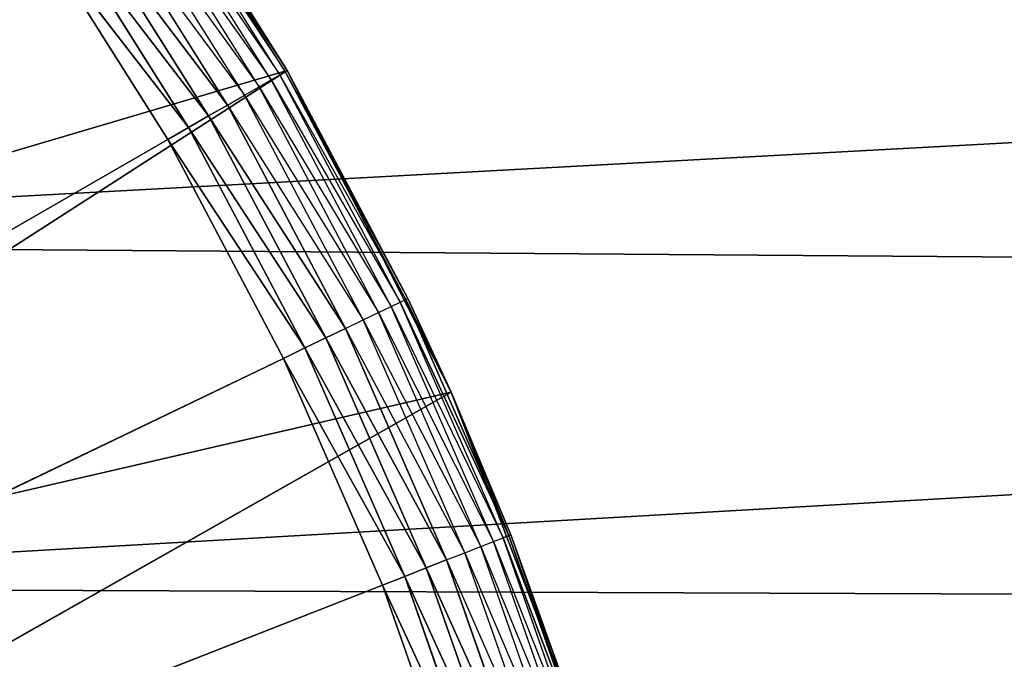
# Model space of a CAD drawing. Extents: x 0.1 to 17.7, y 0.1 to 17.7.
# Tile 261 of 656: x 1.991 to 2.1337, y 16.3467 to 16.4395. Entities that reach past the tile are written whole.
import ezdxf

# ---------------------------------------------------------------- set-up
doc = ezdxf.new("R2010")
doc.units = 0
doc.header["$LTSCALE"] = 2.54
doc.layers.get('0').update_dxf_attribs({"color": 13, "linetype": 'CONTINUOUS'})

# ---------------------------------------------------------------- blocks, each defined once
blk = doc.blocks.new('KOSZ_NA__MIECI_Z_POKRYWK__')
at = {"color": 0}
for p, q in [((1.86488, 16.40711, 10.6), (17.14677, 17.23213, 10.6)), ((1.86488, 16.40711, 10.6), (17.14677, 17.23213, 10.6)), ((1.89987, 16.35713, 10.6), (17.14677, 17.23213, 10.6)), ((1.89987, 16.35713, 10.6), (17.14677, 17.23213, 10.6)), ((2.00127, 16.47602, 10.5), (2.02978, 16.43213, 10.5)), ((2.00127, 16.47602, 10.5), (2.02978, 16.43213, 10.5)), ((2.02978, 16.43213, 10.32), (2.00963, 16.46362, 10.31653)), ((2.02951, 16.43198, 10.31653), (2.00963, 16.46362, 10.31653)), ((2.02978, 16.43213, 10.32), (2.00988, 16.46379, 10.32)), ((2.00988, 16.46379, 10.32), (2.02978, 16.43213, 10.5)), ((2.00988, 16.46379, 10.32), (2.02978, 16.43213, 10.5)), ((2.02746, 16.43079, 10.31), (2.00767, 16.46228, 10.31)), ((2.00767, 16.46228, 10.31), (2.02873, 16.43153, 10.31316)), ((2.02873, 16.43153, 10.31316), (2.00889, 16.46311, 10.31316)), ((2.00889, 16.46311, 10.31316), (2.02951, 16.43198, 10.31653)), ((2.02573, 16.42979, 10.30714), (2.00602, 16.46115, 10.30714)), ((2.00602, 16.46115, 10.30714), (2.02746, 16.43079, 10.31)), ((2.02359, 16.42856, 10.30468), (2.00398, 16.45977, 10.30468)), ((2.00398, 16.45977, 10.30468), (2.02573, 16.42979, 10.30714)), ((2.00162, 16.45816, 10.30268), (2.02359, 16.42856, 10.30468)), ((2.02112, 16.42713, 10.30268), (2.00162, 16.45816, 10.30268)), ((2.01838, 16.42555, 10.30121), (1.99901, 16.45638, 10.30121)), ((1.99901, 16.45638, 10.30121), (2.02112, 16.42713, 10.30268)), ((1.99901, 16.45638, 10.30121), (2.02112, 16.42713, 10.30268)), ((2.01838, 16.42555, 10.30121), (1.99901, 16.45638, 10.30121)), ((2.01546, 16.42387, 10.3003), (1.99623, 16.45448, 10.3003)), ((1.99623, 16.45448, 10.3003), (2.01838, 16.42555, 10.30121)), ((1.99623, 16.45448, 10.3003), (2.01838, 16.42555, 10.30121)), ((2.01546, 16.42387, 10.3003), (1.99623, 16.45448, 10.3003)), ((1.99336, 16.45252, 10.3), (2.01246, 16.42213, 10.3)), ((1.99336, 16.45252, 10.3), (2.01246, 16.42213, 10.3)), ((1.99336, 16.45252, 10.3), (2.01546, 16.42387, 10.3003)), ((1.99336, 16.45252, 10.3), (2.01546, 16.42387, 10.3003)), ((2.02978, 16.43213, 10.5), (1.87992, 16.38786, 10.5)), ((2.02978, 16.43213, 10.5), (1.87992, 16.38786, 10.5)), ((2.02978, 16.43213, 10.5), (1.90347, 16.35074, 10.5)), ((2.02978, 16.43213, 10.5), (1.90347, 16.35074, 10.5)), ((2.02573, 16.42979, 10.30714), (2.02746, 16.43079, 10.31)), ((2.02746, 16.43079, 10.31), (2.02873, 16.43153, 10.31316)), ((2.04484, 16.39791, 10.31), (2.02746, 16.43079, 10.31)), ((2.02746, 16.43079, 10.31), (2.04616, 16.39855, 10.31316)), ((2.02873, 16.43153, 10.31316), (2.02951, 16.43198, 10.31653)), ((2.04616, 16.39855, 10.31316), (2.02873, 16.43153, 10.31316)), ((2.02873, 16.43153, 10.31316), (2.04698, 16.39894, 10.31653)), ((2.02978, 16.43213, 10.32), (2.02951, 16.43198, 10.31653)), ((2.04725, 16.39907, 10.32), (2.02951, 16.43198, 10.31653)), ((2.04725, 16.39907, 10.32), (2.02951, 16.43198, 10.31653)), ((2.04698, 16.39894, 10.31653), (2.02951, 16.43198, 10.31653)), ((2.04725, 16.39907, 10.32), (2.02978, 16.43213, 10.5)), ((2.02978, 16.43213, 10.5), (2.05354, 16.3855, 10.5)), ((2.04725, 16.39907, 10.32), (2.02978, 16.43213, 10.32)), ((2.02978, 16.43213, 10.32), (2.02978, 16.43213, 10.5)), ((2.04725, 16.39907, 10.32), (2.02978, 16.43213, 10.5)), ((2.02978, 16.43213, 10.32), (2.02978, 16.43213, 10.5)), ((2.02978, 16.43213, 10.5), (2.05354, 16.3855, 10.5)), ((2.04725, 16.39907, 10.32), (2.02978, 16.43213, 10.32)), ((2.02359, 16.42856, 10.30468), (2.02573, 16.42979, 10.30714)), ((2.04303, 16.39704, 10.30714), (2.02573, 16.42979, 10.30714)), ((2.02573, 16.42979, 10.30714), (2.04484, 16.39791, 10.31)), ((2.02112, 16.42713, 10.30268), (2.02359, 16.42856, 10.30468)), ((2.04081, 16.39597, 10.30468), (2.02359, 16.42856, 10.30468)), ((2.02359, 16.42856, 10.30468), (2.04303, 16.39704, 10.30714)), ((2.01838, 16.42555, 10.30121), (2.02112, 16.42713, 10.30268)), ((2.01838, 16.42555, 10.30121), (2.02112, 16.42713, 10.30268)), ((2.02112, 16.42713, 10.30268), (2.04081, 16.39597, 10.30468)), ((2.03824, 16.39473, 10.30268), (2.02112, 16.42713, 10.30268)), ((2.01546, 16.42387, 10.3003), (2.01838, 16.42555, 10.30121)), ((2.01546, 16.42387, 10.3003), (2.01838, 16.42555, 10.30121)), ((2.03539, 16.39336, 10.30121), (2.01838, 16.42555, 10.30121)), ((2.01838, 16.42555, 10.30121), (2.03824, 16.39473, 10.30268)), ((2.01838, 16.42555, 10.30121), (2.03824, 16.39473, 10.30268)), ((2.03539, 16.39336, 10.30121), (2.01838, 16.42555, 10.30121)), ((2.01246, 16.42213, 10.3), (2.01546, 16.42387, 10.3003)), ((2.01246, 16.42213, 10.3), (2.01546, 16.42387, 10.3003)), ((2.03236, 16.3919, 10.3003), (2.01546, 16.42387, 10.3003)), ((2.01546, 16.42387, 10.3003), (2.03539, 16.39336, 10.30121)), ((2.01546, 16.42387, 10.3003), (2.03539, 16.39336, 10.30121)), ((2.03236, 16.3919, 10.3003), (2.01546, 16.42387, 10.3003)), ((2.01246, 16.42213, 10.3), (1.59676, 16.18213, 10.3)), ((2.01246, 16.42213, 10.3), (1.59676, 16.18213, 10.3)), ((2.01246, 16.42213, 10.3), (2.02923, 16.39039, 10.3)), ((2.01246, 16.42213, 10.3), (2.02923, 16.39039, 10.3)), ((2.01246, 16.42213, 10.3), (2.03236, 16.3919, 10.3003)), ((2.01246, 16.42213, 10.3), (2.03236, 16.3919, 10.3003)), ((1.86488, 16.40711, 10.5), (15.76787, 16.30184, 10.5)), ((1.86488, 16.40711, 10.5), (15.76787, 16.30184, 10.5)), ((2.04484, 16.39791, 10.31), (2.04616, 16.39855, 10.31316)), ((2.04616, 16.39855, 10.31316), (2.04698, 16.39894, 10.31653)), ((2.06108, 16.36436, 10.31316), (2.04616, 16.39855, 10.31316)), ((2.04616, 16.39855, 10.31316), (2.06192, 16.36469, 10.31653)), ((2.04616, 16.39855, 10.31316), (2.06192, 16.36469, 10.31653)), ((2.04725, 16.39907, 10.32), (2.04698, 16.39894, 10.31653)), ((2.05354, 16.3855, 10.32), (2.04698, 16.39894, 10.31653)), ((2.06192, 16.36469, 10.31653), (2.04698, 16.39894, 10.31653)), ((2.06192, 16.36469, 10.31653), (2.04698, 16.39894, 10.31653)), ((2.05354, 16.3855, 10.32), (2.04725, 16.39907, 10.32)), ((2.04725, 16.39907, 10.32), (2.05354, 16.3855, 10.5)), ((2.04725, 16.39907, 10.32), (2.05354, 16.3855, 10.5)), ((2.04081, 16.39597, 10.30468), (2.04303, 16.39704, 10.30714)), ((2.04303, 16.39704, 10.30714), (2.04484, 16.39791, 10.31)), ((2.05785, 16.36309, 10.30714), (2.04303, 16.39704, 10.30714)), ((2.04303, 16.39704, 10.30714), (2.05971, 16.36382, 10.31)), ((2.05971, 16.36382, 10.31), (2.04484, 16.39791, 10.31)), ((2.04484, 16.39791, 10.31), (2.06108, 16.36436, 10.31316)), ((2.03824, 16.39473, 10.30268), (2.04081, 16.39597, 10.30468)), ((2.05555, 16.36219, 10.30468), (2.04081, 16.39597, 10.30468)), ((2.04081, 16.39597, 10.30468), (2.05785, 16.36309, 10.30714)), ((2.03539, 16.39336, 10.30121), (2.03824, 16.39473, 10.30268)), ((2.03539, 16.39336, 10.30121), (2.03824, 16.39473, 10.30268)), ((2.03824, 16.39473, 10.30268), (2.05555, 16.36219, 10.30468)), ((2.05289, 16.36115, 10.30268), (2.03824, 16.39473, 10.30268)), ((2.03236, 16.3919, 10.3003), (2.03539, 16.39336, 10.30121)), ((2.03236, 16.3919, 10.3003), (2.03539, 16.39336, 10.30121)), ((2.04995, 16.35999, 10.30121), (2.03539, 16.39336, 10.30121)), ((2.03539, 16.39336, 10.30121), (2.05289, 16.36115, 10.30268)), ((2.03539, 16.39336, 10.30121), (2.05289, 16.36115, 10.30268)), ((2.04995, 16.35999, 10.30121), (2.03539, 16.39336, 10.30121)), ((2.02923, 16.39039, 10.3), (2.03236, 16.3919, 10.3003)), ((2.02923, 16.39039, 10.3), (2.03236, 16.3919, 10.3003)), ((2.04682, 16.35876, 10.3003), (2.03236, 16.3919, 10.3003)), ((2.03236, 16.3919, 10.3003), (2.04995, 16.35999, 10.30121)), ((2.03236, 16.3919, 10.3003), (2.04995, 16.35999, 10.30121)), ((2.04682, 16.35876, 10.3003), (2.03236, 16.3919, 10.3003)), ((2.02923, 16.39039, 10.3), (1.59676, 16.18213, 10.3)), ((2.02923, 16.39039, 10.3), (1.59676, 16.18213, 10.3)), ((2.02923, 16.39039, 10.3), (2.04358, 16.35749, 10.3)), ((2.02923, 16.39039, 10.3), (2.04358, 16.35749, 10.3)), ((2.02923, 16.39039, 10.3), (2.04682, 16.35876, 10.3003)), ((2.02923, 16.39039, 10.3), (2.04682, 16.35876, 10.3003)), ((2.05354, 16.3855, 10.5), (1.90347, 16.35074, 10.5)), ((2.05354, 16.3855, 10.5), (1.90347, 16.35074, 10.5)), ((2.05354, 16.3855, 10.5), (1.92219, 16.31097, 10.5)), ((2.05354, 16.3855, 10.5), (1.92219, 16.31097, 10.5)), ((2.0622, 16.3648, 10.32), (2.05354, 16.3855, 10.5)), ((2.05354, 16.3855, 10.5), (2.07229, 16.33664, 10.5)), ((2.0622, 16.3648, 10.32), (2.05354, 16.3855, 10.32)), ((2.05354, 16.3855, 10.32), (2.05354, 16.3855, 10.5)), ((2.0622, 16.3648, 10.32), (2.05354, 16.3855, 10.5)), ((2.05354, 16.3855, 10.32), (2.05354, 16.3855, 10.5)), ((2.05354, 16.3855, 10.5), (2.07229, 16.33664, 10.5)), ((2.05354, 16.3855, 10.32), (2.06192, 16.36469, 10.31653)), ((2.05785, 16.36309, 10.30714), (2.05971, 16.36382, 10.31)), ((2.05971, 16.36382, 10.31), (2.06108, 16.36436, 10.31316)), ((2.07199, 16.32872, 10.31), (2.05971, 16.36382, 10.31)), ((2.05971, 16.36382, 10.31), (2.0734, 16.32915, 10.31316)), ((2.06108, 16.36436, 10.31316), (2.06192, 16.36469, 10.31653)), ((2.06108, 16.36436, 10.31316), (2.06192, 16.36469, 10.31653)), ((2.0734, 16.32915, 10.31316), (2.06108, 16.36436, 10.31316)), ((2.06108, 16.36436, 10.31316), (2.07426, 16.32942, 10.31653)), ((2.06108, 16.36436, 10.31316), (2.07426, 16.32942, 10.31653)), ((2.0622, 16.3648, 10.32), (2.06192, 16.36469, 10.31653)), ((2.07426, 16.32942, 10.31653), (2.06192, 16.36469, 10.31653)), ((2.07426, 16.32942, 10.31653), (2.06192, 16.36469, 10.31653)), ((2.07229, 16.33664, 10.32), (2.0622, 16.3648, 10.32)), ((2.0622, 16.3648, 10.32), (2.07229, 16.33664, 10.5)), ((2.0622, 16.3648, 10.32), (2.07229, 16.33664, 10.5)), ((2.0622, 16.3648, 10.32), (2.07426, 16.32942, 10.31653)), ((2.05555, 16.36219, 10.30468), (2.05785, 16.36309, 10.30714)), ((2.07008, 16.32813, 10.30714), (2.05785, 16.36309, 10.30714)), ((2.05785, 16.36309, 10.30714), (2.07199, 16.32872, 10.31)), ((2.04995, 16.35999, 10.30121), (2.05289, 16.36115, 10.30268)), ((2.04995, 16.35999, 10.30121), (2.05289, 16.36115, 10.30268)), ((2.05289, 16.36115, 10.30268), (2.05555, 16.36219, 10.30468)), ((2.05289, 16.36115, 10.30268), (2.06772, 16.3274, 10.30468)), ((2.065, 16.32656, 10.30268), (2.05289, 16.36115, 10.30268)), ((2.06772, 16.3274, 10.30468), (2.05555, 16.36219, 10.30468)), ((2.05555, 16.36219, 10.30468), (2.07008, 16.32813, 10.30714)), ((2.04682, 16.35876, 10.3003), (2.04995, 16.35999, 10.30121)), ((2.04682, 16.35876, 10.3003), (2.04995, 16.35999, 10.30121)), ((2.06198, 16.32563, 10.30121), (2.04995, 16.35999, 10.30121)), ((2.04995, 16.35999, 10.30121), (2.065, 16.32656, 10.30268)), ((2.04995, 16.35999, 10.30121), (2.065, 16.32656, 10.30268)), ((2.06198, 16.32563, 10.30121), (2.04995, 16.35999, 10.30121)), ((2.04358, 16.35749, 10.3), (2.04682, 16.35876, 10.3003)), ((2.04358, 16.35749, 10.3), (2.04682, 16.35876, 10.3003)), ((2.05876, 16.32464, 10.3003), (2.04682, 16.35876, 10.3003)), ((2.04682, 16.35876, 10.3003), (2.06198, 16.32563, 10.30121)), ((2.04682, 16.35876, 10.3003), (2.06198, 16.32563, 10.30121)), ((2.05876, 16.32464, 10.3003), (2.04682, 16.35876, 10.3003)), ((1.59676, 16.18213, 10.3), (2.04358, 16.35749, 10.3)), ((1.59676, 16.18213, 10.3), (2.04358, 16.35749, 10.3)), ((1.89987, 16.35713, 10.5), (15.76787, 16.30184, 10.5)), ((1.89987, 16.35713, 10.5), (15.76787, 16.30184, 10.5)), ((2.04358, 16.35749, 10.3), (2.05544, 16.32361, 10.3)), ((2.04358, 16.35749, 10.3), (2.05544, 16.32361, 10.3)), ((2.04358, 16.35749, 10.3), (2.05876, 16.32464, 10.3003)), ((2.04358, 16.35749, 10.3), (2.05876, 16.32464, 10.3003))]:
    blk.add_line(p, q, dxfattribs=at)
mesh = blk.add_polyface(dxfattribs=at)
corners = [(8.50284, 8.81267, 31.6), (8.49676, 8.88213, 31.6), (0.29676, 17.48213, 31.6)]
mesh.append_faces([[corners[k] for k in face] for face in [(0, 1, 2)]], dxfattribs={"color": 0})
mesh = blk.add_polyface(dxfattribs=at)
corners = [(8.50284, 8.81267, 31.6), (0.29676, 17.48213, 31.6), (0.29676, 0.28213, 31.6)]
mesh.append_faces([[corners[k] for k in face] for face in [(0, 1, 2)]], dxfattribs={"color": 0})
mesh = blk.add_polyface(dxfattribs=at)
corners = [(8.50284, 8.95159, 31.6), (0.29676, 17.48213, 31.6), (8.49676, 8.88213, 31.6)]
mesh.append_faces([[corners[k] for k in face] for face in [(0, 1, 2)]], dxfattribs={"color": 0})
mesh = blk.add_polyface(dxfattribs=at)
corners = [(8.52089, 9.01894, 31.6), (0.29676, 17.48213, 31.6), (8.50284, 8.95159, 31.6)]
mesh.append_faces([[corners[k] for k in face] for face in [(0, 1, 2)]], dxfattribs={"color": 0})
mesh = blk.add_polyface(dxfattribs=at)
corners = [(8.55035, 9.08213, 31.6), (0.29676, 17.48213, 31.6), (8.52089, 9.01894, 31.6)]
mesh.append_faces([[corners[k] for k in face] for face in [(0, 1, 2)]], dxfattribs={"color": 0})
mesh = blk.add_polyface(dxfattribs=at)
corners = [(8.59035, 9.13924, 31.6), (0.29676, 17.48213, 31.6), (8.55035, 9.08213, 31.6)]
mesh.append_faces([[corners[k] for k in face] for face in [(0, 1, 2)]], dxfattribs={"color": 0})
mesh = blk.add_polyface(dxfattribs=at)
corners = [(8.63965, 9.18855, 31.6), (0.29676, 17.48213, 31.6), (8.59035, 9.13924, 31.6)]
mesh.append_faces([[corners[k] for k in face] for face in [(0, 1, 2)]], dxfattribs={"color": 0})
mesh = blk.add_polyface(dxfattribs=at)
corners = [(8.69676, 9.22854, 31.6), (0.29676, 17.48213, 31.6), (8.63965, 9.18855, 31.6)]
mesh.append_faces([[corners[k] for k in face] for face in [(0, 1, 2)]], dxfattribs={"color": 0})
mesh = blk.add_polyface(dxfattribs=at)
corners = [(8.75996, 9.25801, 31.6), (0.29676, 17.48213, 31.6), (8.69676, 9.22854, 31.6)]
mesh.append_faces([[corners[k] for k in face] for face in [(0, 1, 2)]], dxfattribs={"color": 0})
mesh = blk.add_polyface(dxfattribs=at)
corners = [(8.82731, 9.27605, 31.6), (0.29676, 17.48213, 31.6), (8.75996, 9.25801, 31.6)]
mesh.append_faces([[corners[k] for k in face] for face in [(0, 1, 2)]], dxfattribs={"color": 0})
mesh = blk.add_polyface(dxfattribs=at)
corners = [(17.49677, 17.48213, 31.6), (0.29676, 17.48213, 31.6), (8.82731, 9.27605, 31.6)]
mesh.append_faces([[corners[k] for k in face] for face in [(0, 1, 2)]], dxfattribs={"color": 0})
mesh = blk.add_polyface(dxfattribs=at)
corners = [(17.49677, 0.28213, 31.5), (0.29676, 0.28213, 31.5), (0.29676, 17.48213, 31.5)]
mesh.append_faces([[corners[k] for k in face] for face in [(0, 1, 2)]], dxfattribs={"color": 0})
mesh = blk.add_polyface(dxfattribs=at)
corners = [(17.49677, 0.28213, 31.5), (0.29676, 17.48213, 31.5), (17.49677, 17.48213, 31.5)]
mesh.append_faces([[corners[k] for k in face] for face in [(0, 1, 2)]], dxfattribs={"color": 0})
mesh = blk.add_polyface(dxfattribs=at)
corners = [(15.87179, 16.45025, 10.5), (15.82865, 16.40711, 10.5), (0.54677, 17.23213, 10.5)]
mesh.append_faces([[corners[k] for k in face] for face in [(0, 1, 2)]], dxfattribs={"color": 0})
mesh = blk.add_polyface(dxfattribs=at)
corners = [(15.82865, 16.40711, 10.5), (15.79366, 16.35713, 10.5), (0.54677, 17.23213, 10.5)]
mesh.append_faces([[corners[k] for k in face] for face in [(0, 1, 2)]], dxfattribs={"color": 0})
mesh = blk.add_polyface(dxfattribs=at)
corners = [(15.79366, 16.35713, 10.5), (15.76787, 16.30184, 10.5), (0.54677, 17.23213, 10.5)]
mesh.append_faces([[corners[k] for k in face] for face in [(0, 1, 2)]], dxfattribs={"color": 0})
mesh = blk.add_polyface(dxfattribs=at)
corners = [(15.76787, 16.30184, 10.5), (1.71647, 16.51102, 10.5), (0.54677, 17.23213, 10.5)]
mesh.append_faces([[corners[k] for k in face] for face in [(0, 1, 2)]], dxfattribs={"color": 0})
mesh = blk.add_polyface(dxfattribs=at)
corners = [(17.14677, 17.23213, 10.6), (1.82174, 16.45025, 10.6), (1.86488, 16.40711, 10.6)]
mesh.append_faces([[corners[k] for k in face] for face in [(0, 1, 2)]], dxfattribs={"color": 0})
mesh = blk.add_polyface(dxfattribs=at)
corners = [(17.14677, 17.23213, 10.6), (1.86488, 16.40711, 10.6), (1.89987, 16.35713, 10.6)]
mesh.append_faces([[corners[k] for k in face] for face in [(0, 1, 2)]], dxfattribs={"color": 0})
mesh = blk.add_polyface(dxfattribs=at)
corners = [(17.14677, 17.23213, 10.6), (1.89987, 16.35713, 10.6), (1.92566, 16.30184, 10.6)]
mesh.append_faces([[corners[k] for k in face] for face in [(0, 1, 2)]], dxfattribs={"color": 0})
mesh = blk.add_polyface(dxfattribs=at)
corners = [(17.14677, 17.23213, 10.6), (1.92566, 16.30184, 10.6), (15.97706, 16.51102, 10.6)]
mesh.append_faces([[corners[k] for k in face] for face in [(0, 1, 2)]], dxfattribs={"color": 0})
mesh = blk.add_polyface(dxfattribs=at)
corners = [(2.00127, 16.47602, 10.5), (1.96834, 16.5167, 10.5), (1.8519, 16.42172, 10.5)]
mesh.append_faces([[corners[k] for k in face] for face in [(0, 1, 2)]], dxfattribs={"color": 0})
mesh = blk.add_polyface(dxfattribs=at)
corners = [(15.76787, 16.30184, 10.5), (1.77176, 16.48524, 10.5), (1.71647, 16.51102, 10.5)]
mesh.append_faces([[corners[k] for k in face] for face in [(0, 1, 2)]], dxfattribs={"color": 0})
mesh = blk.add_polyface(dxfattribs=at)
corners = [(15.97706, 16.51102, 10.6), (1.92566, 16.30184, 10.6), (15.92177, 16.48524, 10.6)]
mesh.append_faces([[corners[k] for k in face] for face in [(0, 1, 2)]], dxfattribs={"color": 0})
mesh = blk.add_polyface(dxfattribs=at)
corners = [(15.76787, 16.30184, 10.5), (1.82174, 16.45025, 10.5), (1.77176, 16.48524, 10.5)]
mesh.append_faces([[corners[k] for k in face] for face in [(0, 1, 2)]], dxfattribs={"color": 0})
mesh = blk.add_polyface(dxfattribs=at)
corners = [(15.92177, 16.48524, 10.6), (1.92566, 16.30184, 10.6), (15.87179, 16.45025, 10.6)]
mesh.append_faces([[corners[k] for k in face] for face in [(0, 1, 2)]], dxfattribs={"color": 0})
mesh = blk.add_polyface(dxfattribs=at)
corners = [(1.99336, 16.45252, 10.3), (1.59676, 16.18213, 10.3), (1.97204, 16.48141, 10.3)]
mesh.append_faces([[corners[k] for k in face] for face in [(0, 1, 2)]], dxfattribs={"color": 0})
mesh = blk.add_polyface(dxfattribs=at)
corners = [(2.00127, 16.47602, 10.5), (1.8519, 16.42172, 10.5), (1.87992, 16.38786, 10.5)]
mesh.append_faces([[corners[k] for k in face] for face in [(0, 1, 2)]], dxfattribs={"color": 0})
mesh = blk.add_polyface(dxfattribs=at)
corners = [(2.02978, 16.43213, 10.5), (2.00127, 16.47602, 10.5), (1.87992, 16.38786, 10.5)]
mesh.append_faces([[corners[k] for k in face] for face in [(0, 1, 2)]], dxfattribs={"color": 0})
mesh = blk.add_polyface(dxfattribs=at)
corners = [(2.00127, 16.47602, 10.5), (2.02978, 16.43213, 10.5), (2.00988, 16.46379, 10.32)]
mesh.append_faces([[corners[k] for k in face] for face in [(0, 1, 2)]], dxfattribs={"color": 0})
mesh = blk.add_polyface(dxfattribs=at)
corners = [(2.00988, 16.46379, 10.32), (2.02978, 16.43213, 10.5), (2.02978, 16.43213, 10.32)]
mesh.append_faces([[corners[k] for k in face] for face in [(0, 1, 2)]], dxfattribs={"color": 0})
mesh = blk.add_polyface(dxfattribs=at)
corners = [(2.02112, 16.42713, 10.30268), (1.99901, 16.45638, 10.30121), (2.00162, 16.45816, 10.30268)]
mesh.append_faces([[corners[k] for k in face] for face in [(0, 1, 2)]], dxfattribs={"color": 0})
mesh = blk.add_polyface(dxfattribs=at)
corners = [(2.01838, 16.42555, 10.30121), (1.99623, 16.45448, 10.3003), (1.99901, 16.45638, 10.30121)]
mesh.append_faces([[corners[k] for k in face] for face in [(0, 1, 2)]], dxfattribs={"color": 0})
mesh = blk.add_polyface(dxfattribs=at)
corners = [(2.02112, 16.42713, 10.30268), (2.01838, 16.42555, 10.30121), (1.99901, 16.45638, 10.30121)]
mesh.append_faces([[corners[k] for k in face] for face in [(0, 1, 2)]], dxfattribs={"color": 0})
mesh = blk.add_polyface(dxfattribs=at)
corners = [(2.01546, 16.42387, 10.3003), (1.99336, 16.45252, 10.3), (1.99623, 16.45448, 10.3003)]
mesh.append_faces([[corners[k] for k in face] for face in [(0, 1, 2)]], dxfattribs={"color": 0})
mesh = blk.add_polyface(dxfattribs=at)
corners = [(2.01838, 16.42555, 10.30121), (2.01546, 16.42387, 10.3003), (1.99623, 16.45448, 10.3003)]
mesh.append_faces([[corners[k] for k in face] for face in [(0, 1, 2)]], dxfattribs={"color": 0})
mesh = blk.add_polyface(dxfattribs=at)
corners = [(2.01246, 16.42213, 10.3), (1.59676, 16.18213, 10.3), (1.99336, 16.45252, 10.3)]
mesh.append_faces([[corners[k] for k in face] for face in [(0, 1, 2)]], dxfattribs={"color": 0})
mesh = blk.add_polyface(dxfattribs=at)
corners = [(2.01546, 16.42387, 10.3003), (2.01246, 16.42213, 10.3), (1.99336, 16.45252, 10.3)]
mesh.append_faces([[corners[k] for k in face] for face in [(0, 1, 2)]], dxfattribs={"color": 0})
mesh = blk.add_polyface(dxfattribs=at)
corners = [(15.76787, 16.30184, 10.5), (1.86488, 16.40711, 10.5), (1.82174, 16.45025, 10.5)]
mesh.append_faces([[corners[k] for k in face] for face in [(0, 1, 2)]], dxfattribs={"color": 0})
mesh = blk.add_polyface(dxfattribs=at)
corners = [(15.87179, 16.45025, 10.6), (1.92566, 16.30184, 10.6), (15.82865, 16.40711, 10.6)]
mesh.append_faces([[corners[k] for k in face] for face in [(0, 1, 2)]], dxfattribs={"color": 0})
mesh = blk.add_polyface(dxfattribs=at)
corners = [(2.02978, 16.43213, 10.5), (1.87992, 16.38786, 10.5), (1.90347, 16.35074, 10.5)]
mesh.append_faces([[corners[k] for k in face] for face in [(0, 1, 2)]], dxfattribs={"color": 0})
mesh = blk.add_polyface(dxfattribs=at)
corners = [(2.05354, 16.3855, 10.5), (2.02978, 16.43213, 10.5), (1.90347, 16.35074, 10.5)]
mesh.append_faces([[corners[k] for k in face] for face in [(0, 1, 2)]], dxfattribs={"color": 0})
mesh = blk.add_polyface(dxfattribs=at)
corners = [(2.02978, 16.43213, 10.32), (2.04725, 16.39907, 10.32), (2.02951, 16.43198, 10.31653)]
mesh.append_faces([[corners[k] for k in face] for face in [(0, 1, 2)]], dxfattribs={"color": 0})
mesh = blk.add_polyface(dxfattribs=at)
corners = [(2.02951, 16.43198, 10.31653), (2.04725, 16.39907, 10.32), (2.04698, 16.39894, 10.31653)]
mesh.append_faces([[corners[k] for k in face] for face in [(0, 1, 2)]], dxfattribs={"color": 0})
mesh = blk.add_polyface(dxfattribs=at)
corners = [(2.02978, 16.43213, 10.5), (2.05354, 16.3855, 10.5), (2.04725, 16.39907, 10.32)]
mesh.append_faces([[corners[k] for k in face] for face in [(0, 1, 2)]], dxfattribs={"color": 0})
mesh = blk.add_polyface(dxfattribs=at)
corners = [(2.02978, 16.43213, 10.5), (2.04725, 16.39907, 10.32), (2.02978, 16.43213, 10.32)]
mesh.append_faces([[corners[k] for k in face] for face in [(0, 1, 2)]], dxfattribs={"color": 0})
mesh = blk.add_polyface(dxfattribs=at)
corners = [(2.03824, 16.39473, 10.30268), (2.01838, 16.42555, 10.30121), (2.02112, 16.42713, 10.30268)]
mesh.append_faces([[corners[k] for k in face] for face in [(0, 1, 2)]], dxfattribs={"color": 0})
mesh = blk.add_polyface(dxfattribs=at)
corners = [(2.03539, 16.39336, 10.30121), (2.01546, 16.42387, 10.3003), (2.01838, 16.42555, 10.30121)]
mesh.append_faces([[corners[k] for k in face] for face in [(0, 1, 2)]], dxfattribs={"color": 0})
mesh = blk.add_polyface(dxfattribs=at)
corners = [(2.03824, 16.39473, 10.30268), (2.03539, 16.39336, 10.30121), (2.01838, 16.42555, 10.30121)]
mesh.append_faces([[corners[k] for k in face] for face in [(0, 1, 2)]], dxfattribs={"color": 0})
mesh = blk.add_polyface(dxfattribs=at)
corners = [(2.03236, 16.3919, 10.3003), (2.01246, 16.42213, 10.3), (2.01546, 16.42387, 10.3003)]
mesh.append_faces([[corners[k] for k in face] for face in [(0, 1, 2)]], dxfattribs={"color": 0})
mesh = blk.add_polyface(dxfattribs=at)
corners = [(2.03539, 16.39336, 10.30121), (2.03236, 16.3919, 10.3003), (2.01546, 16.42387, 10.3003)]
mesh.append_faces([[corners[k] for k in face] for face in [(0, 1, 2)]], dxfattribs={"color": 0})
mesh = blk.add_polyface(dxfattribs=at)
corners = [(2.02923, 16.39039, 10.3), (1.59676, 16.18213, 10.3), (2.01246, 16.42213, 10.3)]
mesh.append_faces([[corners[k] for k in face] for face in [(0, 1, 2)]], dxfattribs={"color": 0})
mesh = blk.add_polyface(dxfattribs=at)
corners = [(2.03236, 16.3919, 10.3003), (2.02923, 16.39039, 10.3), (2.01246, 16.42213, 10.3)]
mesh.append_faces([[corners[k] for k in face] for face in [(0, 1, 2)]], dxfattribs={"color": 0})
mesh = blk.add_polyface(dxfattribs=at)
corners = [(15.76787, 16.30184, 10.5), (1.89987, 16.35713, 10.5), (1.86488, 16.40711, 10.5)]
mesh.append_faces([[corners[k] for k in face] for face in [(0, 1, 2)]], dxfattribs={"color": 0})
mesh = blk.add_polyface(dxfattribs=at)
corners = [(15.82865, 16.40711, 10.6), (1.92566, 16.30184, 10.6), (15.79366, 16.35713, 10.6)]
mesh.append_faces([[corners[k] for k in face] for face in [(0, 1, 2)]], dxfattribs={"color": 0})
mesh = blk.add_polyface(dxfattribs=at)
corners = [(2.04698, 16.39894, 10.31653), (2.06192, 16.36469, 10.31653), (2.04616, 16.39855, 10.31316)]
mesh.append_faces([[corners[k] for k in face] for face in [(0, 1, 2)]], dxfattribs={"color": 0})
mesh = blk.add_polyface(dxfattribs=at)
corners = [(2.04616, 16.39855, 10.31316), (2.06192, 16.36469, 10.31653), (2.06108, 16.36436, 10.31316)]
mesh.append_faces([[corners[k] for k in face] for face in [(0, 1, 2)]], dxfattribs={"color": 0})
mesh = blk.add_polyface(dxfattribs=at)
corners = [(2.04698, 16.39894, 10.31653), (2.05354, 16.3855, 10.32), (2.06192, 16.36469, 10.31653)]
mesh.append_faces([[corners[k] for k in face] for face in [(0, 1, 2)]], dxfattribs={"color": 0})
mesh = blk.add_polyface(dxfattribs=at)
corners = [(2.04725, 16.39907, 10.32), (2.05354, 16.3855, 10.5), (2.05354, 16.3855, 10.32)]
mesh.append_faces([[corners[k] for k in face] for face in [(0, 1, 2)]], dxfattribs={"color": 0})
mesh = blk.add_polyface(dxfattribs=at)
corners = [(2.05289, 16.36115, 10.30268), (2.03539, 16.39336, 10.30121), (2.03824, 16.39473, 10.30268)]
mesh.append_faces([[corners[k] for k in face] for face in [(0, 1, 2)]], dxfattribs={"color": 0})
mesh = blk.add_polyface(dxfattribs=at)
corners = [(2.04995, 16.35999, 10.30121), (2.03236, 16.3919, 10.3003), (2.03539, 16.39336, 10.30121)]
mesh.append_faces([[corners[k] for k in face] for face in [(0, 1, 2)]], dxfattribs={"color": 0})
mesh = blk.add_polyface(dxfattribs=at)
corners = [(2.05289, 16.36115, 10.30268), (2.04995, 16.35999, 10.30121), (2.03539, 16.39336, 10.30121)]
mesh.append_faces([[corners[k] for k in face] for face in [(0, 1, 2)]], dxfattribs={"color": 0})
mesh = blk.add_polyface(dxfattribs=at)
corners = [(2.04682, 16.35876, 10.3003), (2.02923, 16.39039, 10.3), (2.03236, 16.3919, 10.3003)]
mesh.append_faces([[corners[k] for k in face] for face in [(0, 1, 2)]], dxfattribs={"color": 0})
mesh = blk.add_polyface(dxfattribs=at)
corners = [(2.04995, 16.35999, 10.30121), (2.04682, 16.35876, 10.3003), (2.03236, 16.3919, 10.3003)]
mesh.append_faces([[corners[k] for k in face] for face in [(0, 1, 2)]], dxfattribs={"color": 0})
mesh = blk.add_polyface(dxfattribs=at)
corners = [(2.04358, 16.35749, 10.3), (1.59676, 16.18213, 10.3), (2.02923, 16.39039, 10.3)]
mesh.append_faces([[corners[k] for k in face] for face in [(0, 1, 2)]], dxfattribs={"color": 0})
mesh = blk.add_polyface(dxfattribs=at)
corners = [(2.04682, 16.35876, 10.3003), (2.04358, 16.35749, 10.3), (2.02923, 16.39039, 10.3)]
mesh.append_faces([[corners[k] for k in face] for face in [(0, 1, 2)]], dxfattribs={"color": 0})
mesh = blk.add_polyface(dxfattribs=at)
corners = [(2.05354, 16.3855, 10.5), (1.90347, 16.35074, 10.5), (1.92219, 16.31097, 10.5)]
mesh.append_faces([[corners[k] for k in face] for face in [(0, 1, 2)]], dxfattribs={"color": 0})
mesh = blk.add_polyface(dxfattribs=at)
corners = [(2.07229, 16.33664, 10.5), (2.05354, 16.3855, 10.5), (1.92219, 16.31097, 10.5)]
mesh.append_faces([[corners[k] for k in face] for face in [(0, 1, 2)]], dxfattribs={"color": 0})
mesh = blk.add_polyface(dxfattribs=at)
corners = [(2.05354, 16.3855, 10.5), (2.07229, 16.33664, 10.5), (2.0622, 16.3648, 10.32)]
mesh.append_faces([[corners[k] for k in face] for face in [(0, 1, 2)]], dxfattribs={"color": 0})
mesh = blk.add_polyface(dxfattribs=at)
corners = [(2.05354, 16.3855, 10.5), (2.0622, 16.3648, 10.32), (2.05354, 16.3855, 10.32)]
mesh.append_faces([[corners[k] for k in face] for face in [(0, 1, 2)]], dxfattribs={"color": 0})
mesh = blk.add_polyface(dxfattribs=at)
corners = [(2.06192, 16.36469, 10.31653), (2.07426, 16.32942, 10.31653), (2.06108, 16.36436, 10.31316)]
mesh.append_faces([[corners[k] for k in face] for face in [(0, 1, 2)]], dxfattribs={"color": 0})
mesh = blk.add_polyface(dxfattribs=at)
corners = [(2.06108, 16.36436, 10.31316), (2.07426, 16.32942, 10.31653), (2.0734, 16.32915, 10.31316)]
mesh.append_faces([[corners[k] for k in face] for face in [(0, 1, 2)]], dxfattribs={"color": 0})
mesh = blk.add_polyface(dxfattribs=at)
corners = [(2.0622, 16.3648, 10.32), (2.07426, 16.32942, 10.31653), (2.06192, 16.36469, 10.31653)]
mesh.append_faces([[corners[k] for k in face] for face in [(0, 1, 2)]], dxfattribs={"color": 0})
mesh = blk.add_polyface(dxfattribs=at)
corners = [(2.0622, 16.3648, 10.32), (2.07229, 16.33664, 10.5), (2.07229, 16.33664, 10.32)]
mesh.append_faces([[corners[k] for k in face] for face in [(0, 1, 2)]], dxfattribs={"color": 0})
mesh = blk.add_polyface(dxfattribs=at)
corners = [(2.065, 16.32656, 10.30268), (2.04995, 16.35999, 10.30121), (2.05289, 16.36115, 10.30268)]
mesh.append_faces([[corners[k] for k in face] for face in [(0, 1, 2)]], dxfattribs={"color": 0})
mesh = blk.add_polyface(dxfattribs=at)
corners = [(2.06198, 16.32563, 10.30121), (2.04682, 16.35876, 10.3003), (2.04995, 16.35999, 10.30121)]
mesh.append_faces([[corners[k] for k in face] for face in [(0, 1, 2)]], dxfattribs={"color": 0})
mesh = blk.add_polyface(dxfattribs=at)
corners = [(2.065, 16.32656, 10.30268), (2.06198, 16.32563, 10.30121), (2.04995, 16.35999, 10.30121)]
mesh.append_faces([[corners[k] for k in face] for face in [(0, 1, 2)]], dxfattribs={"color": 0})
mesh = blk.add_polyface(dxfattribs=at)
corners = [(2.05876, 16.32464, 10.3003), (2.04358, 16.35749, 10.3), (2.04682, 16.35876, 10.3003)]
mesh.append_faces([[corners[k] for k in face] for face in [(0, 1, 2)]], dxfattribs={"color": 0})
mesh = blk.add_polyface(dxfattribs=at)
corners = [(2.06198, 16.32563, 10.30121), (2.05876, 16.32464, 10.3003), (2.04682, 16.35876, 10.3003)]
mesh.append_faces([[corners[k] for k in face] for face in [(0, 1, 2)]], dxfattribs={"color": 0})
mesh = blk.add_polyface(dxfattribs=at)
corners = [(2.05544, 16.32361, 10.3), (1.59676, 16.18213, 10.3), (2.04358, 16.35749, 10.3)]
mesh.append_faces([[corners[k] for k in face] for face in [(0, 1, 2)]], dxfattribs={"color": 0})
mesh = blk.add_polyface(dxfattribs=at)
corners = [(15.76787, 16.30184, 10.5), (1.92566, 16.30184, 10.5), (1.89987, 16.35713, 10.5)]
mesh.append_faces([[corners[k] for k in face] for face in [(0, 1, 2)]], dxfattribs={"color": 0})
mesh = blk.add_polyface(dxfattribs=at)
corners = [(15.79366, 16.35713, 10.6), (1.92566, 16.30184, 10.6), (15.76787, 16.30184, 10.6)]
mesh.append_faces([[corners[k] for k in face] for face in [(0, 1, 2)]], dxfattribs={"color": 0})
mesh = blk.add_polyface(dxfattribs=at)
corners = [(2.05876, 16.32464, 10.3003), (2.05544, 16.32361, 10.3), (2.04358, 16.35749, 10.3)]
mesh.append_faces([[corners[k] for k in face] for face in [(0, 1, 2)]], dxfattribs={"color": 0})

msp = doc.modelspace()

# ---------------------------------------------------------------- block references
at = {"color": 0}
msp.add_blockref('KOSZ_NA__MIECI_Z_POKRYWK__', (0, 0), dxfattribs=at)

doc.saveas('drawing.dxf')
